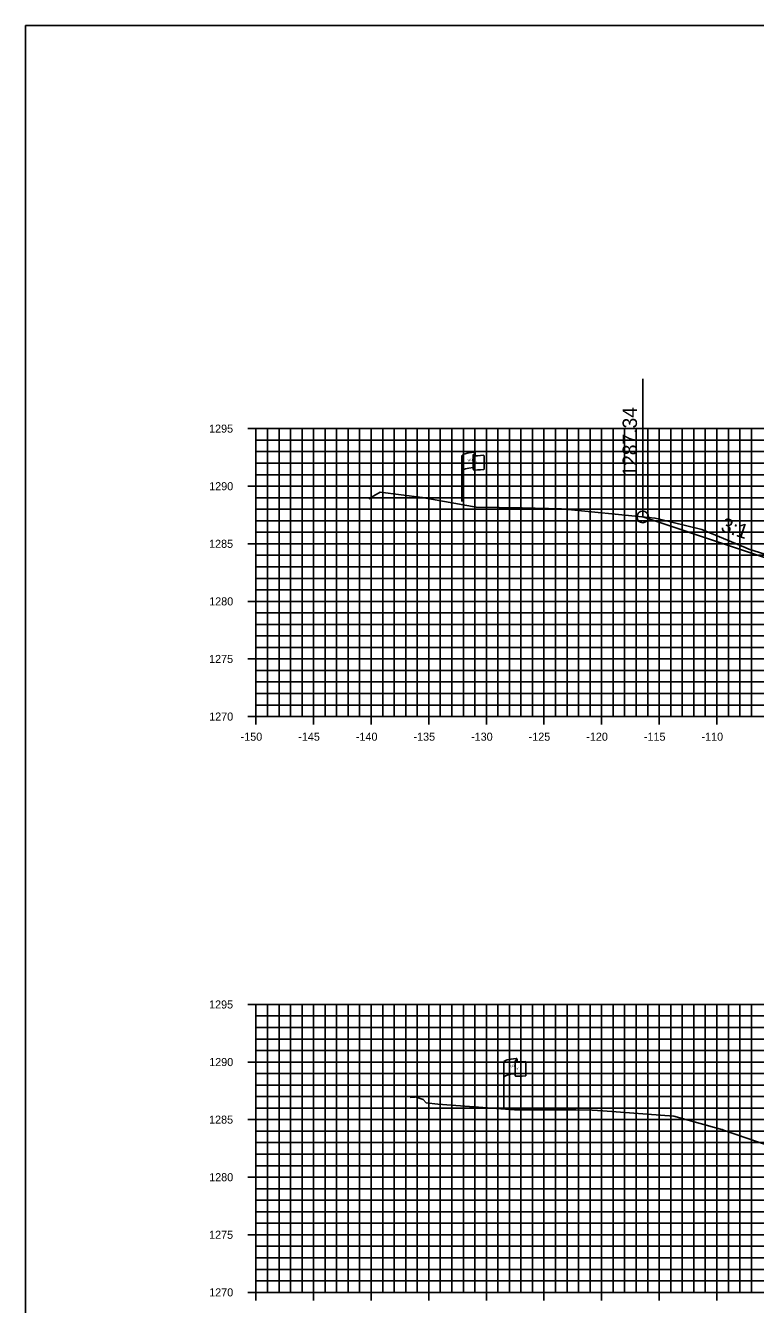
# Model space of a CAD drawing. Extents: x 674939 to 678919, y 750652 to 765176.
# Drawn here: x 678578.5 to 678641.9, y 763685.2 to 763796.3 of the extents above; entities that cross this region are included whole.
import ezdxf

# ---------------------------------------------------------------- set-up
doc = ezdxf.new("R2010")
doc.units = 0
for name, color, linetype in [('Level 10', 7, 'Continuous'), ('Level 18', 7, 'Continuous'), ('Level 20', 7, 'Continuous'), ('Level 22', 7, 'Continuous'), ('Level 23', 7, 'Continuous'), ('Level 28', 7, 'Continuous'), ('Level 4', 7, 'Continuous'), ('Level 7', 7, 'Continuous'), ('Level 8', 7, 'Continuous'), ('Level 9', 7, 'Continuous')]:
    doc.layers.add(name, color=color, linetype=linetype)

msp = doc.modelspace()

# ---------------------------------------------------------------- linework, layer by layer
at = {"layer": 'Level 10'}
for points in [[(678608.33, 763755.2), (678608.77, 763755.45), (678609.31, 763755.76), (678612.96, 763755.32), (678617.65, 763754.47), (678621.63, 763754.42), (678625.04, 763754.34), (678632.59, 763753.57), (678633.16, 763753.52), (678633.44, 763753.45), (678637.24, 763752.53), (678640.99, 763750.97), (678641.3, 763750.83), (678644.55, 763749.8)], [(678611.92, 763703.21), (678612.28, 763703.23), (678612.36, 763703.27), (678613.05, 763703.03), (678613.31, 763702.75), (678614.31, 763702.63), (678620.97, 763702.13), (678626.29, 763702.13), (678627.72, 763702.11), (678628.65, 763702.05), (678634.81, 763701.59), (678638.84, 763700.46), (678638.99, 763700.42), (678639.11, 763700.38), (678643.24, 763698.96)]]:
    msp.add_lwpolyline(points, dxfattribs=at)
at = {"layer": 'Level 18'}
msp.add_lwpolyline([(678632.1, 763753.62), (678648.11, 763748.29), (678656.11, 763748.29), (678672.37, 763751), (678682.37, 763751.2), (678694.37, 763751.44)], dxfattribs=at)
at = {"layer": 'Level 20'}
for p, q in [((678598.53, 763761.29), (678898.53, 763761.29)), ((678598.53, 763736.29), (678598.53, 763761.29)), ((678599.53, 763736.29), (678599.53, 763761.29)), ((678600.53, 763736.29), (678600.53, 763761.29)), ((678601.53, 763736.29), (678601.53, 763761.29)), ((678602.53, 763736.29), (678602.53, 763761.29)), ((678603.53, 763736.29), (678603.53, 763761.29)), ((678604.53, 763736.29), (678604.53, 763761.29)), ((678605.53, 763736.29), (678605.53, 763761.29)), ((678606.53, 763736.29), (678606.53, 763761.29)), ((678607.53, 763736.29), (678607.53, 763761.29)), ((678608.53, 763736.29), (678608.53, 763761.29)), ((678609.53, 763736.29), (678609.53, 763761.29)), ((678610.53, 763736.29), (678610.53, 763761.29)), ((678611.53, 763736.29), (678611.53, 763761.29)), ((678612.53, 763736.29), (678612.53, 763761.29)), ((678613.53, 763736.29), (678613.53, 763761.29)), ((678614.53, 763736.29), (678614.53, 763761.29)), ((678615.53, 763736.29), (678615.53, 763761.29)), ((678616.53, 763736.29), (678616.53, 763761.29)), ((678617.53, 763736.29), (678617.53, 763761.29)), ((678618.53, 763736.29), (678618.53, 763761.29)), ((678619.53, 763736.29), (678619.53, 763761.29)), ((678620.53, 763736.29), (678620.53, 763761.29)), ((678621.53, 763736.29), (678621.53, 763761.29)), ((678622.53, 763736.29), (678622.53, 763761.29)), ((678623.53, 763736.29), (678623.53, 763761.29)), ((678624.53, 763736.29), (678624.53, 763761.29)), ((678625.53, 763736.29), (678625.53, 763761.29)), ((678626.53, 763736.29), (678626.53, 763761.29)), ((678627.53, 763736.29), (678627.53, 763761.29)), ((678628.53, 763736.29), (678628.53, 763761.29)), ((678629.53, 763736.29), (678629.53, 763761.29)), ((678630.53, 763736.29), (678630.53, 763761.29)), ((678631.53, 763736.29), (678631.53, 763761.29)), ((678632.53, 763736.29), (678632.53, 763761.29)), ((678633.53, 763736.29), (678633.53, 763761.29)), ((678634.53, 763736.29), (678634.53, 763761.29)), ((678635.53, 763736.29), (678635.53, 763761.29)), ((678636.53, 763736.29), (678636.53, 763761.29)), ((678637.53, 763736.29), (678637.53, 763761.29)), ((678638.53, 763736.29), (678638.53, 763761.29)), ((678639.53, 763736.29), (678639.53, 763761.29)), ((678640.53, 763736.29), (678640.53, 763761.29)), ((678641.53, 763736.29), (678641.53, 763761.29)), ((678598.53, 763760.29), (678898.53, 763760.29)), ((678598.53, 763759.29), (678898.53, 763759.29)), ((678598.53, 763758.29), (678898.53, 763758.29)), ((678598.53, 763757.29), (678898.53, 763757.29)), ((678598.53, 763756.29), (678898.53, 763756.29)), ((678598.53, 763755.29), (678898.53, 763755.29)), ((678598.53, 763754.29), (678898.53, 763754.29)), ((678598.53, 763753.29), (678898.53, 763753.29)), ((678598.53, 763752.29), (678898.53, 763752.29)), ((678598.53, 763751.29), (678898.53, 763751.29)), ((678598.53, 763750.29), (678898.53, 763750.29)), ((678598.53, 763749.29), (678898.53, 763749.29)), ((678598.53, 763748.29), (678898.53, 763748.29)), ((678598.53, 763747.29), (678898.53, 763747.29)), ((678598.53, 763746.29), (678898.53, 763746.29)), ((678598.53, 763745.29), (678898.53, 763745.29)), ((678598.53, 763744.29), (678898.53, 763744.29)), ((678598.53, 763743.29), (678898.53, 763743.29)), ((678598.53, 763742.29), (678898.53, 763742.29)), ((678598.53, 763741.29), (678898.53, 763741.29)), ((678598.53, 763740.29), (678898.53, 763740.29)), ((678598.53, 763739.29), (678898.53, 763739.29)), ((678598.53, 763738.29), (678898.53, 763738.29)), ((678598.53, 763737.29), (678898.53, 763737.29)), ((678598.53, 763736.29), (678898.53, 763736.29)), ((678598.53, 763711.29), (678898.53, 763711.29)), ((678598.53, 763686.29), (678598.53, 763711.29)), ((678599.53, 763686.29), (678599.53, 763711.29)), ((678600.53, 763686.29), (678600.53, 763711.29)), ((678601.53, 763686.29), (678601.53, 763711.29)), ((678602.53, 763686.29), (678602.53, 763711.29)), ((678603.53, 763686.29), (678603.53, 763711.29)), ((678604.53, 763686.29), (678604.53, 763711.29)), ((678605.53, 763686.29), (678605.53, 763711.29)), ((678606.53, 763686.29), (678606.53, 763711.29)), ((678607.53, 763686.29), (678607.53, 763711.29)), ((678608.53, 763686.29), (678608.53, 763711.29)), ((678609.53, 763686.29), (678609.53, 763711.29)), ((678610.53, 763686.29), (678610.53, 763711.29)), ((678611.53, 763686.29), (678611.53, 763711.29)), ((678612.53, 763686.29), (678612.53, 763711.29)), ((678613.53, 763686.29), (678613.53, 763711.29)), ((678614.53, 763686.29), (678614.53, 763711.29)), ((678615.53, 763686.29), (678615.53, 763711.29)), ((678616.53, 763686.29), (678616.53, 763711.29)), ((678617.53, 763686.29), (678617.53, 763711.29)), ((678618.53, 763686.29), (678618.53, 763711.29)), ((678619.53, 763686.29), (678619.53, 763711.29)), ((678620.53, 763686.29), (678620.53, 763711.29)), ((678621.53, 763686.29), (678621.53, 763711.29)), ((678622.53, 763686.29), (678622.53, 763711.29)), ((678623.53, 763686.29), (678623.53, 763711.29)), ((678624.53, 763686.29), (678624.53, 763711.29)), ((678625.53, 763686.29), (678625.53, 763711.29)), ((678626.53, 763686.29), (678626.53, 763711.29)), ((678627.53, 763686.29), (678627.53, 763711.29)), ((678628.53, 763686.29), (678628.53, 763711.29)), ((678629.53, 763686.29), (678629.53, 763711.29)), ((678630.53, 763686.29), (678630.53, 763711.29)), ((678631.53, 763686.29), (678631.53, 763711.29)), ((678632.53, 763686.29), (678632.53, 763711.29)), ((678633.53, 763686.29), (678633.53, 763711.29)), ((678634.53, 763686.29), (678634.53, 763711.29)), ((678635.53, 763686.29), (678635.53, 763711.29)), ((678636.53, 763686.29), (678636.53, 763711.29)), ((678637.53, 763686.29), (678637.53, 763711.29)), ((678638.53, 763686.29), (678638.53, 763711.29)), ((678639.53, 763686.29), (678639.53, 763711.29)), ((678640.53, 763686.29), (678640.53, 763711.29)), ((678641.53, 763686.29), (678641.53, 763711.29)), ((678598.53, 763710.29), (678898.53, 763710.29)), ((678598.53, 763709.29), (678898.53, 763709.29)), ((678598.53, 763708.29), (678898.53, 763708.29)), ((678598.53, 763707.29), (678898.53, 763707.29)), ((678598.53, 763706.29), (678898.53, 763706.29)), ((678598.53, 763705.29), (678898.53, 763705.29)), ((678598.53, 763704.29), (678898.53, 763704.29)), ((678598.53, 763703.29), (678898.53, 763703.29)), ((678598.53, 763702.29), (678898.53, 763702.29)), ((678598.53, 763701.29), (678898.53, 763701.29)), ((678598.53, 763700.29), (678898.53, 763700.29)), ((678598.53, 763699.29), (678898.53, 763699.29)), ((678598.53, 763698.29), (678898.53, 763698.29)), ((678598.53, 763697.29), (678898.53, 763697.29)), ((678598.53, 763696.29), (678898.53, 763696.29)), ((678598.53, 763695.29), (678898.53, 763695.29)), ((678598.53, 763694.29), (678898.53, 763694.29)), ((678598.53, 763693.29), (678898.53, 763693.29)), ((678598.53, 763692.29), (678898.53, 763692.29)), ((678598.53, 763691.29), (678898.53, 763691.29)), ((678598.53, 763690.29), (678898.53, 763690.29)), ((678598.53, 763689.29), (678898.53, 763689.29)), ((678598.53, 763688.29), (678898.53, 763688.29)), ((678598.53, 763687.29), (678898.53, 763687.29)), ((678598.53, 763686.29), (678898.53, 763686.29))]:
    msp.add_line(p, q, dxfattribs=at)
at = {"layer": 'Level 23'}
msp.add_line((678632.1, 763753.62), (678632.1, 763765.62), dxfattribs=at)
at = {"layer": 'Level 28'}
for p, q in [((678616.4, 763754.97), (678616.4, 763758.92)), ((678617.39, 763759.01), (678617.39, 763759)), ((678617.39, 763759), (678617.39, 763757.77)), ((678617.56, 763759.17), (678617.56, 763758.93)), ((678618.33, 763758.97), (678618.33, 763757.73)), ((678620.03, 763702.33), (678620.03, 763706.28)), ((678621.02, 763706.37), (678621.02, 763706.36)), ((678621.02, 763706.36), (678621.02, 763705.13)), ((678621.19, 763706.53), (678621.19, 763706.29)), ((678621.96, 763706.34), (678621.96, 763705.1))]:
    msp.add_line(p, q, dxfattribs=at)
for centre, radius, start, end in [((678617.47, 763759.01), 0.078, 88.6458, 274.2828), ((678617.48, 763759.17), 0.0783, 263.0712, 93.9564), ((678617.47, 763757.77), 0.0783, 180, 273.9564), ((678621.1, 763706.37), 0.078, 88.6458, 274.2828), ((678621.11, 763706.53), 0.0783, 263.0712, 93.9564), ((678621.1, 763705.13), 0.0783, 180, 273.9564)]:
    msp.add_arc(centre, radius, start, end, dxfattribs=at)
for centre, major_axis, ratio, start_param, end_param in [((678617.98, 763758.96), (-1.58, -0.04), 0.19887, 5.030368, 6.283185), ((678618.68, 763759.08), (-1.23, -0.13), 0.052933, 0.159456, 1.268315), ((678617.97, 763757.64), (-1.58, -0.04), 0.19887, 5.083035, 6.194897), ((678618.68, 763757.84), (-1.23, -0.13), 0.052933, 0.159456, 1.268315), ((678621.61, 763706.32), (-1.58, -0.04), 0.19887, 5.030368, 6.283185), ((678622.31, 763706.44), (-1.23, -0.13), 0.052933, 0.159456, 1.268315), ((678621.6, 763705), (-1.58, -0.04), 0.19887, 5.083035, 6.194897), ((678622.31, 763705.2), (-1.23, -0.13), 0.052933, 0.159456, 1.268315)]:
    msp.add_ellipse(centre, major_axis=major_axis, ratio=ratio, start_param=start_param, end_param=end_param, dxfattribs=at)
at = {"layer": 'Level 4'}
msp.add_lwpolyline([(678578.53, 763576.29), (678918.53, 763576.29), (678918.53, 763796.29), (678578.53, 763796.29)], close=True, dxfattribs=at)
msp.add_circle((678632.1, 763753.62), 0.5, dxfattribs=at)
at = {"layer": 'Level 7'}
msp.add_lwpolyline([(678656.11, 763748.29), (678648.11, 763748.29), (678632.1, 763753.62)], dxfattribs=at)
at = {"layer": 'Level 8'}
for p, q in [((678597.83, 763761.29), (678599.23, 763761.29)), ((678598.53, 763736.29), (678598.53, 763761.29)), ((678598.53, 763760.29), (678598.88, 763760.29)), ((678598.53, 763759.29), (678598.88, 763759.29)), ((678598.53, 763758.29), (678598.88, 763758.29)), ((678598.53, 763757.29), (678598.88, 763757.29)), ((678597.83, 763756.29), (678599.23, 763756.29)), ((678598.53, 763755.29), (678598.88, 763755.29)), ((678598.53, 763754.29), (678598.88, 763754.29)), ((678598.53, 763753.29), (678598.88, 763753.29)), ((678598.53, 763752.29), (678598.88, 763752.29)), ((678597.83, 763751.29), (678599.23, 763751.29)), ((678598.53, 763750.29), (678598.88, 763750.29)), ((678598.53, 763749.29), (678598.88, 763749.29)), ((678598.53, 763748.29), (678598.88, 763748.29)), ((678598.53, 763747.29), (678598.88, 763747.29)), ((678597.83, 763746.29), (678599.23, 763746.29)), ((678598.53, 763745.29), (678598.88, 763745.29)), ((678598.53, 763744.29), (678598.88, 763744.29)), ((678598.53, 763743.29), (678598.88, 763743.29)), ((678598.53, 763742.29), (678598.88, 763742.29)), ((678597.83, 763741.29), (678599.23, 763741.29)), ((678598.53, 763740.29), (678598.88, 763740.29)), ((678598.53, 763739.29), (678598.88, 763739.29)), ((678598.53, 763738.29), (678598.88, 763738.29)), ((678598.53, 763737.29), (678598.88, 763737.29)), ((678597.83, 763736.29), (678599.23, 763736.29)), ((678598.53, 763735.59), (678598.53, 763736.99)), ((678598.53, 763736.29), (678898.53, 763736.29)), ((678603.53, 763735.59), (678603.53, 763736.99)), ((678608.53, 763735.59), (678608.53, 763736.99)), ((678613.53, 763735.59), (678613.53, 763736.99)), ((678618.53, 763735.59), (678618.53, 763736.99)), ((678623.53, 763735.59), (678623.53, 763736.99)), ((678628.53, 763735.59), (678628.53, 763736.99)), ((678633.53, 763735.59), (678633.53, 763736.99)), ((678638.53, 763735.59), (678638.53, 763736.99)), ((678597.83, 763711.29), (678599.23, 763711.29)), ((678598.53, 763686.29), (678598.53, 763711.29)), ((678598.53, 763710.29), (678598.88, 763710.29)), ((678598.53, 763709.29), (678598.88, 763709.29)), ((678598.53, 763708.29), (678598.88, 763708.29)), ((678598.53, 763707.29), (678598.88, 763707.29)), ((678597.83, 763706.29), (678599.23, 763706.29)), ((678598.53, 763705.29), (678598.88, 763705.29)), ((678598.53, 763704.29), (678598.88, 763704.29)), ((678598.53, 763703.29), (678598.88, 763703.29)), ((678598.53, 763702.29), (678598.88, 763702.29)), ((678597.83, 763701.29), (678599.23, 763701.29)), ((678598.53, 763700.29), (678598.88, 763700.29)), ((678598.53, 763699.29), (678598.88, 763699.29)), ((678598.53, 763698.29), (678598.88, 763698.29)), ((678598.53, 763697.29), (678598.88, 763697.29)), ((678597.83, 763696.29), (678599.23, 763696.29)), ((678598.53, 763695.29), (678598.88, 763695.29)), ((678598.53, 763694.29), (678598.88, 763694.29)), ((678598.53, 763693.29), (678598.88, 763693.29)), ((678598.53, 763692.29), (678598.88, 763692.29)), ((678597.83, 763691.29), (678599.23, 763691.29)), ((678598.53, 763690.29), (678598.88, 763690.29)), ((678598.53, 763689.29), (678598.88, 763689.29)), ((678598.53, 763688.29), (678598.88, 763688.29)), ((678598.53, 763687.29), (678598.88, 763687.29)), ((678597.83, 763686.29), (678599.23, 763686.29)), ((678598.53, 763685.59), (678598.53, 763686.99)), ((678598.53, 763686.29), (678898.53, 763686.29)), ((678603.53, 763685.59), (678603.53, 763686.99)), ((678608.53, 763685.59), (678608.53, 763686.99)), ((678613.53, 763685.59), (678613.53, 763686.99)), ((678618.53, 763685.59), (678618.53, 763686.99)), ((678623.53, 763685.59), (678623.53, 763686.99)), ((678628.53, 763685.59), (678628.53, 763686.99)), ((678633.53, 763685.59), (678633.53, 763686.99)), ((678638.53, 763685.59), (678638.53, 763686.99))]:
    msp.add_line(p, q, dxfattribs=at)

# ---------------------------------------------------------------- texts
at = {"layer": 'Level 22'}
msp.add_text('3:1', height=1.25, rotation=341.5651, dxfattribs=at).set_placement((678638.8, 763752.42))
at = {"layer": 'Level 23'}
msp.add_text('1287.34', height=1.25, rotation=90, dxfattribs=at).set_placement((678631.6, 763757.12))
at = {"layer": 'Level 28'}
for s, height, rotation, p in [('R ', 0.2, 9.9884, (678616.92, 763758.42)), (' O', 0.2, 9.9884, (678617.06, 763758.46)), ('W', 0.2, 351.1788, (678617.39, 763758.29)), ('DWB 11-9-07', 0.01, 90, (678617.56, 763758.93)), ('DWB 11-9-07', 0.01, 5.0717, (678618.22, 763757.73)), ('DWB 11-9-07', 0.01, 90, (678616.39, 763754.97)), (' O', 0.2, 9.9884, (678620.69, 763705.82)), ('DWB 11-9-07', 0.01, 90, (678621.19, 763706.29)), ('R ', 0.2, 9.9884, (678620.54, 763705.78)), ('W', 0.2, 351.1788, (678621.02, 763705.66)), ('DWB 11-9-07', 0.01, 5.0717, (678621.85, 763705.09)), ('DWB 11-9-07', 0.01, 90, (678620.02, 763702.33))]:
    msp.add_text(s, height=height, rotation=rotation, dxfattribs=at).set_placement(p)
at = {"layer": 'Level 9'}
for s, p in [('1295', (678594.46, 763760.94)), ('1290', (678594.47, 763755.94)), ('1285', (678594.46, 763750.94)), ('1280', (678594.47, 763745.94)), ('1275', (678594.46, 763740.94)), ('1270', (678594.47, 763735.94)), ('-150', (678597.2, 763734.19)), ('-145', (678602.2, 763734.19)), ('-140', (678607.2, 763734.19)), ('-135', (678612.2, 763734.19)), ('-130', (678617.2, 763734.19)), ('-125', (678622.2, 763734.19)), ('-120', (678627.2, 763734.19)), ('-115', (678632.2, 763734.19)), ('-110', (678637.2, 763734.19)), ('1295', (678594.46, 763710.94)), ('1290', (678594.47, 763705.94)), ('1285', (678594.46, 763700.94)), ('1280', (678594.47, 763695.94)), ('1275', (678594.46, 763690.94)), ('1270', (678594.47, 763685.94))]:
    msp.add_text(s, height=0.7, dxfattribs=at).set_placement(p)

doc.saveas('drawing.dxf')
